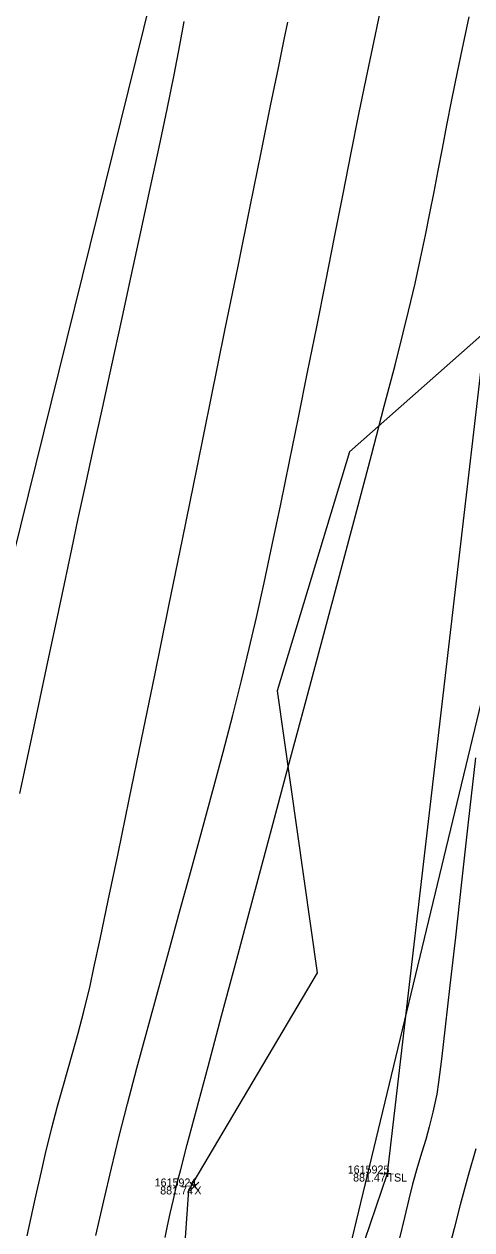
# Model space of a CAD drawing. Extents: x 1957117 to 1971063, y 701601 to 715861.
# Drawn here: x 1963068.6 to 1963088.1, y 705169.7 to 705222.4 of the extents above; entities that cross this region are included whole.
import ezdxf

# ---------------------------------------------------------------- set-up
doc = ezdxf.new("R2010")
doc.units = 0
for name, color, linetype in [('AP_X_Lights', 7, 'Continuous'), ('DT_X_Break_Line', 7, 'Continuous'), ('DT_X_Contour_Minor', 7, 'Continuous'), ('DT_X_TIN_Hull', 7, 'Continuous'), ('HY_X_Water_Edge', 7, 'Continuous'), ('PV_P_Drive', 7, 'Continuous'), ('PV_P_Shoulder', 7, 'Continuous'), ('RS_Raster1', 7, 'Continuous'), ('RW_X_Esmt_RR', 7, 'Continuous'), ('SC_Scratch1', 7, 'Continuous'), ('SC_Shading5', 7, 'Continuous'), ('VG_X_Tree_Line_Rt', 7, 'Continuous')]:
    doc.layers.add(name, color=color, linetype=linetype)

msp = doc.modelspace()

# ---------------------------------------------------------------- linework, layer by layer
at = {"layer": 'AP_X_Lights'}
for p, q in [((1963075.801, 705171.393), (1963076.189, 705171.783)), ((1963075.801, 705171.783), (1963076.189, 705171.393))]:
    msp.add_line(p, q, dxfattribs=at)
at = {"layer": 'DT_X_Break_Line'}
msp.add_lwpolyline([(1963059.618, 705072.384), (1963067.267, 705121.949), (1963084.435, 705172.155), (1963089.948, 705219.61), (1963104.733, 705267.194), (1963118.935, 705315.406), (1963122.413, 705362.88), (1963135.773, 705414.457), (1963142.701, 705466.671), (1963157.121, 705507.344), (1963171.033, 705561.75), (1963190.964, 705600.578), (1963199.065, 705656.682), (1963210.848, 705704.455), (1963218.329, 705756.178)], dxfattribs=at)
at = {"layer": 'DT_X_Contour_Minor'}
for points in [[(1963071.689, 705169.447), (1963072.034, 705170.96), (1963072.368, 705172.389), (1963072.698, 705173.737), (1963073.073, 705175.203), (1963073.485, 705176.768), (1963073.927, 705178.413), (1963074.392, 705180.12), (1963074.873, 705181.869), (1963075.362, 705183.642), (1963075.852, 705185.42), (1963076.335, 705187.183), (1963076.805, 705188.914), (1963077.253, 705190.592), (1963077.673, 705192.2), (1963078.057, 705193.717), (1963078.397, 705195.127), (1963078.707, 705196.477), (1963079.041, 705197.995), (1963079.396, 705199.655), (1963079.768, 705201.432), (1963080.152, 705203.3), (1963080.545, 705205.234), (1963080.942, 705207.208), (1963081.34, 705209.198), (1963081.734, 705211.178), (1963082.12, 705213.123), (1963082.494, 705215.007), (1963082.852, 705216.805), (1963083.19, 705218.492), (1963083.504, 705220.043), (1963083.79, 705221.431), (1963084.094, 705222.892)], [(1963071.689, 705169.447), (1963072.034, 705170.96), (1963072.368, 705172.389), (1963072.698, 705173.737), (1963073.073, 705175.203), (1963073.485, 705176.768), (1963073.927, 705178.413), (1963074.392, 705180.12), (1963074.873, 705181.869), (1963075.362, 705183.642), (1963075.852, 705185.42), (1963076.335, 705187.183), (1963076.805, 705188.914), (1963077.253, 705190.592), (1963077.673, 705192.2), (1963078.057, 705193.717), (1963078.397, 705195.127), (1963078.707, 705196.477), (1963079.041, 705197.995), (1963079.396, 705199.655), (1963079.768, 705201.432), (1963080.152, 705203.3), (1963080.545, 705205.234), (1963080.942, 705207.208), (1963081.34, 705209.198), (1963081.734, 705211.178), (1963082.12, 705213.123), (1963082.494, 705215.007), (1963082.852, 705216.805), (1963083.19, 705218.492), (1963083.504, 705220.043), (1963083.79, 705221.431), (1963084.094, 705222.892)], [(1963074.714, 705169.359), (1963074.821, 705169.872), (1963074.938, 705170.41), (1963075.077, 705171.02), (1963075.249, 705171.753), (1963075.397, 705172.337), (1963075.681, 705173.419), (1963076.085, 705174.94), (1963076.592, 705176.84), (1963077.185, 705179.059), (1963077.849, 705181.538), (1963078.567, 705184.217), (1963079.323, 705187.038), (1963080.1, 705189.939), (1963080.882, 705192.862), (1963081.653, 705195.748), (1963082.396, 705198.536), (1963083.095, 705201.167), (1963083.734, 705203.581), (1963084.296, 705205.72), (1963084.766, 705207.523), (1963085.126, 705208.931), (1963085.36, 705209.884), (1963085.638, 705211.092), (1963085.88, 705212.189), (1963086.094, 705213.204), (1963086.288, 705214.165), (1963086.471, 705215.099), (1963086.651, 705216.034), (1963086.836, 705216.997), (1963087.034, 705218.016), (1963087.253, 705219.119), (1963087.502, 705220.333), (1963087.705, 705221.306), (1963088.011, 705222.763)], [(1963074.714, 705169.359), (1963074.821, 705169.872), (1963074.938, 705170.41), (1963075.077, 705171.02), (1963075.249, 705171.753), (1963075.397, 705172.337), (1963075.681, 705173.419), (1963076.085, 705174.94), (1963076.592, 705176.84), (1963077.185, 705179.059), (1963077.849, 705181.538), (1963078.567, 705184.217), (1963079.323, 705187.038), (1963080.1, 705189.939), (1963080.882, 705192.862), (1963081.653, 705195.748), (1963082.396, 705198.536), (1963083.095, 705201.167), (1963083.734, 705203.581), (1963084.296, 705205.72), (1963084.766, 705207.523), (1963085.126, 705208.931), (1963085.36, 705209.884), (1963085.638, 705211.092), (1963085.88, 705212.189), (1963086.094, 705213.204), (1963086.288, 705214.165), (1963086.471, 705215.099), (1963086.651, 705216.034), (1963086.836, 705216.997), (1963087.034, 705218.016), (1963087.253, 705219.119), (1963087.502, 705220.333), (1963087.705, 705221.306), (1963088.011, 705222.763)], [(1963068.371, 705188.775), (1963068.791, 705190.748), (1963069.199, 705192.677), (1963069.592, 705194.538), (1963069.966, 705196.306), (1963070.314, 705197.957), (1963070.634, 705199.466), (1963070.921, 705200.808), (1963071.233, 705202.252), (1963071.588, 705203.876), (1963071.975, 705205.643), (1963072.386, 705207.513), (1963072.811, 705209.448), (1963073.239, 705211.408), (1963073.662, 705213.354), (1963074.07, 705215.247), (1963074.453, 705217.049), (1963074.802, 705218.72), (1963075.106, 705220.221), (1963075.357, 705221.514), (1963075.544, 705222.558)], [(1963068.371, 705188.775), (1963068.791, 705190.748), (1963069.199, 705192.677), (1963069.592, 705194.538), (1963069.966, 705196.306), (1963070.314, 705197.957), (1963070.634, 705199.466), (1963070.921, 705200.808), (1963071.233, 705202.252), (1963071.588, 705203.876), (1963071.975, 705205.643), (1963072.386, 705207.513), (1963072.811, 705209.448), (1963073.239, 705211.408), (1963073.662, 705213.354), (1963074.07, 705215.247), (1963074.453, 705217.049), (1963074.802, 705218.72), (1963075.106, 705220.221), (1963075.357, 705221.514), (1963075.544, 705222.558)], [(1963068.695, 705169.435), (1963069.042, 705171.03), (1963069.31, 705172.244), (1963069.488, 705173.025), (1963069.764, 705174.148), (1963070.013, 705175.095), (1963070.243, 705175.925), (1963070.465, 705176.696), (1963070.686, 705177.468), (1963070.915, 705178.298), (1963071.162, 705179.245), (1963071.435, 705180.369), (1963071.608, 705181.147), (1963071.878, 705182.408), (1963072.231, 705184.095), (1963072.658, 705186.15), (1963073.146, 705188.517), (1963073.685, 705191.139), (1963074.262, 705193.959), (1963074.867, 705196.92), (1963075.488, 705199.965), (1963076.113, 705203.038), (1963076.732, 705206.081), (1963077.333, 705209.037), (1963077.905, 705211.85), (1963078.436, 705214.463), (1963078.914, 705216.818), (1963079.329, 705218.859), (1963079.669, 705220.529), (1963079.922, 705221.772), (1963080.078, 705222.529)], [(1963068.695, 705169.435), (1963069.042, 705171.03), (1963069.31, 705172.244), (1963069.488, 705173.025), (1963069.764, 705174.148), (1963070.013, 705175.095), (1963070.243, 705175.925), (1963070.465, 705176.696), (1963070.686, 705177.468), (1963070.915, 705178.298), (1963071.162, 705179.245), (1963071.435, 705180.369), (1963071.608, 705181.147), (1963071.878, 705182.408), (1963072.231, 705184.095), (1963072.658, 705186.15), (1963073.146, 705188.517), (1963073.685, 705191.139), (1963074.262, 705193.959), (1963074.867, 705196.92), (1963075.488, 705199.965), (1963076.113, 705203.038), (1963076.732, 705206.081), (1963077.333, 705209.037), (1963077.905, 705211.85), (1963078.436, 705214.463), (1963078.914, 705216.818), (1963079.329, 705218.859), (1963079.669, 705220.529), (1963079.922, 705221.772), (1963080.078, 705222.529)], [(1963088.282, 705190.335), (1963087.966, 705187.529), (1963087.671, 705184.901), (1963087.402, 705182.501), (1963087.162, 705180.377), (1963086.957, 705178.578), (1963086.79, 705177.153), (1963086.665, 705176.15), (1963086.586, 705175.619), (1963086.42, 705174.833), (1963086.263, 705174.2), (1963086.105, 705173.642), (1963085.937, 705173.087), (1963085.75, 705172.458), (1963085.535, 705171.683), (1963085.368, 705171.027), (1963085.175, 705170.234), (1963084.956, 705169.321)], [(1963088.282, 705190.335), (1963087.966, 705187.529), (1963087.671, 705184.901), (1963087.402, 705182.501), (1963087.162, 705180.377), (1963086.957, 705178.578), (1963086.79, 705177.153), (1963086.665, 705176.15), (1963086.586, 705175.619), (1963086.42, 705174.833), (1963086.263, 705174.2), (1963086.105, 705173.642), (1963085.937, 705173.087), (1963085.75, 705172.458), (1963085.535, 705171.683), (1963085.368, 705171.027), (1963085.175, 705170.234), (1963084.956, 705169.321)], [(1963088.298, 705173.241), (1963087.962, 705172.062), (1963087.615, 705170.79), (1963087.343, 705169.745), (1963086.999, 705168.408)], [(1963088.298, 705173.241), (1963087.962, 705172.062), (1963087.615, 705170.79), (1963087.343, 705169.745), (1963086.999, 705168.408)]]:
    msp.add_lwpolyline(points, dxfattribs=at)
at = {"layer": 'DT_X_TIN_Hull'}
msp.add_lwpolyline([(1963254.734, 705951.873), (1963238.207, 705904.757), (1963226.355, 705855.27), (1963191.43, 705709.793), (1963179.827, 705661.653), (1963168.092, 705612.411), (1963156.438, 705563.606), (1963144.855, 705514.97), (1963136.901, 705465.31), (1963121.943, 705418.117), (1963098.235, 705321.162), (1963062.2, 705175.46), (1963037.999, 705077.244)], dxfattribs=at)
at = {"layer": 'HY_X_Water_Edge'}
msp.add_spline([(1963191.723, 701994.048), (1963062.047, 702441.167), (1962863.491, 703169.356), (1962827.53, 703438.691), (1962823.213, 703537.412), (1962817.962, 703593.874), (1962817.97, 703697.316), (1962828.582, 703804.235), (1962836.461, 703844.734), (1962850.687, 703896.004), (1962867.251, 703938.846), (1962873.848, 703992.355), (1962884.135, 704091.371), (1962891.241, 704140.854), (1962897.382, 704180.529), (1962905.467, 704230.979), (1962943.949, 704328.022), (1962948.537, 704378.842), (1962964.114, 704426.264), (1963004.885, 704570.73), (1963042.054, 704716.522), (1963062.038, 704814.417), (1963072.171, 704860.237), (1963090.023, 704956.798), (1963107.066, 705031.783), (1963133.773, 705105.742), (1963148.685, 705206.74), (1963175.48, 705301.059), (1963191.635, 705353.417), (1963210.988, 705447.286), (1963219.532, 705497.27), (1963230.124, 705549.475), (1963251.052, 705591.159), (1963275.289, 705693.429), (1963292.982, 705784.032), (1963302.841, 705839.645), (1963335.126, 705936.766), (1963359.752, 706046.75), (1963389.133, 706177.299), (1963417.827, 706273.456), (1963475.868, 706451.902), (1963533.782, 706640.53), (1963553.86, 706696.984), (1963580.184, 706715.425), (1963609.172, 706718.73), (1963617.062, 706714.691), (1963619.447, 706694.678), (1963564.282, 706533.07), (1963531.853, 706395.229), (1963434.4, 706006.96), (1963354.09, 705679.186), (1963237.513, 705206.07), (1963167.369, 704892.962), (1963059.145, 704434.176), (1962907.914, 703908.742), (1962877.458, 703703.326), (1962898.357, 703412.121), (1962942.65, 703052.267), (1963048.963, 702674.866), (1963191.468, 702189.666), (1963245.396, 702019.832)], degree=3, dxfattribs=at)
at = {"layer": 'PV_P_Drive'}
for p, q in [((1963084.289, 705172.155), (1963084.581, 705172.155)), ((1963084.435, 705172.301), (1963084.435, 705172.009)), ((1963084.435, 705172.155), (1963084.435, 705172.155))]:
    msp.add_line(p, q, dxfattribs=at)
at = {"layer": 'RW_X_Esmt_RR'}
msp.add_lwpolyline([(1962866.45, 704268.068), (1963123.345, 705337.727), (1963135.496, 705336.937), (1963400.797, 706441.601)], dxfattribs=at)
at = {"layer": 'SC_Shading5'}
for points in [[(1963026.912, 704294.121), (1963138.818, 704737.794), (1963251.679, 705213.963), (1963374.306, 705730.111), (1963454.783, 706045.593), (1963517.244, 706296.713), (1963562.763, 706479.256), (1963580.13, 706553.799), (1963589.678, 706586.994)], [(1963609.915, 706579.703), (1963587.283, 706499.153), (1963552.056, 706354.005), (1963480.911, 706069.234), (1963357.401, 705576.869), (1963272.751, 705226.931), (1963210.247, 704956.481), (1963044.97, 704288.881)]]:
    msp.add_spline(points, degree=3, dxfattribs=at)
at = {"layer": 'VG_X_Tree_Line_Rt'}
msp.add_lwpolyline([(1963093.256, 705262.563), (1963096.262, 705251.267), (1963101.615, 705246.189), (1963103.554, 705238.705), (1963103.309, 705232.922), (1963098.24, 705222.279), (1963092.559, 705212.385), (1963082.773, 705203.721), (1963079.609, 705193.275), (1963081.357, 705180.94), (1963075.74, 705171.423), (1963074.287, 705150.606), (1963070.285, 705135.607), (1963063.631, 705130.729), (1963055.529, 705128.281), (1963051.208, 705119.407), (1963049.763, 705108.02), (1963054.952, 705092.333)], dxfattribs=at)

# ---------------------------------------------------------------- texts
at = {"layer": 'PV_P_Shoulder'}
for s, p in [('881.47', (1963082.931, 705171.805)), ('881.74', (1963074.502, 705171.238))]:
    msp.add_text(s, height=0.35, dxfattribs=at).set_placement(p)
at = {"layer": 'RS_Raster1'}
for s, p in [('1615925', (1963082.696, 705172.155)), ('1615924', (1963074.259, 705171.588))]:
    msp.add_text(s, height=0.35, dxfattribs=at).set_placement(p)
at = {"layer": 'SC_Scratch1'}
for s, p in [('TSL', (1963084.435, 705171.805)), ('X', (1963075.995, 705171.238))]:
    msp.add_text(s, height=0.35, dxfattribs=at).set_placement(p)

doc.saveas('drawing.dxf')
